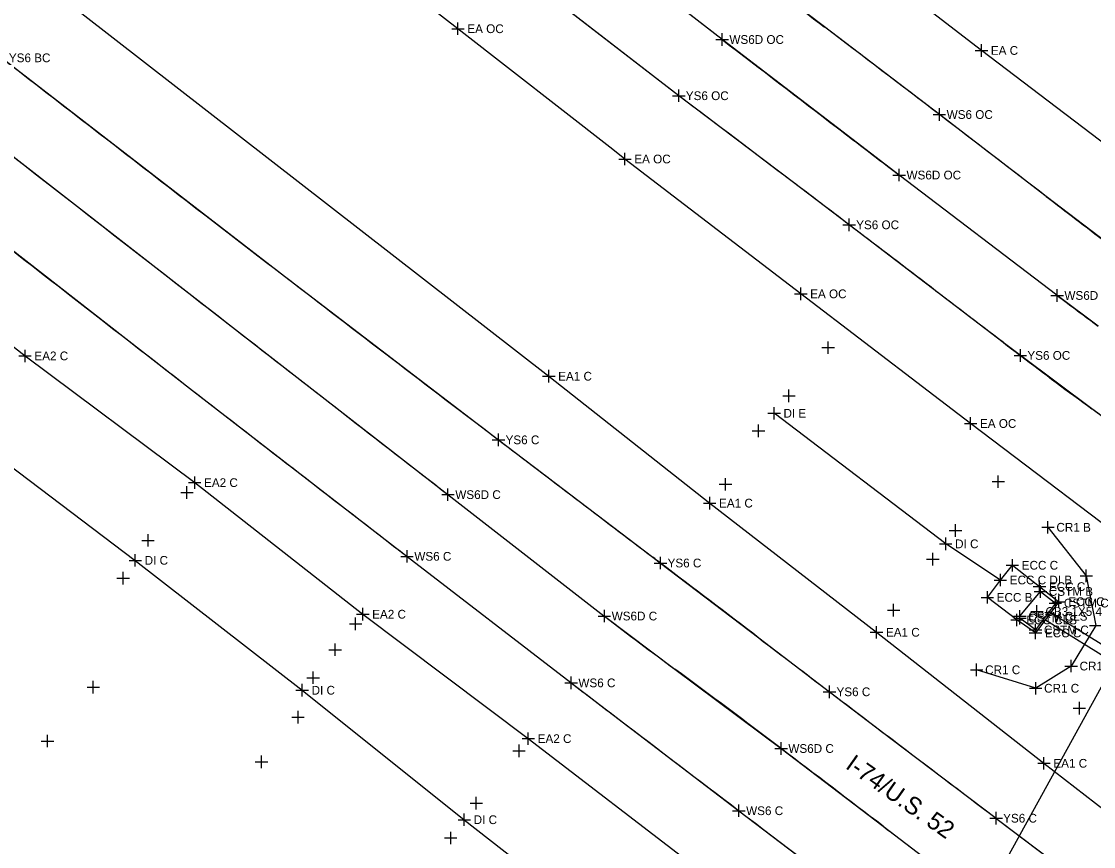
# Model space of a CAD drawing. Extents: x 1324236 to 1326110, y 459090 to 460782.
# Drawn here: x 1324868.3 to 1325040, y 460093.8 to 460225.9 of the extents above; entities that cross this region are included whole.
import ezdxf

# ---------------------------------------------------------------- set-up
doc = ezdxf.new("R2010")
doc.units = 0
for name, color, linetype in [('BD_X_Canopy', 7, 'Continuous'), ('DR_X_Ditch', 7, 'Continuous'), ('DR_X_Drive_Pipe', 7, 'Continuous'), ('DR_X_Paved_Gutter', 7, 'Continuous'), ('DT_X_Island', 7, 'Continuous'), ('DV_X_Property_Line', 7, 'Continuous'), ('E-RW-ODOT', 7, 'Continuous'), ('PM_X_Edge_Line', 7, 'Continuous'), ('PM_X_Lane_Line', 7, 'Continuous'), ('PV_X_Shoulder', 7, 'Continuous'), ('RD_X_Text', 7, 'Continuous'), ('RW_X_CL', 7, 'Continuous'), ('RW_X_Esmt_SH', 7, 'Continuous'), ('UT_X_Electric', 7, 'Continuous'), ('VG_X_Flower_Bed', 7, 'Continuous')]:
    doc.layers.add(name, color=color, linetype=linetype)

msp = doc.modelspace()

# ---------------------------------------------------------------- linework, layer by layer
at = {"layer": 'BD_X_Canopy'}
for points in [[(1325040.71, 460177.13), (1325034.15, 460182.03), (1325034.15, 460182.03), (1325034.11, 460182.06), (1325034.11, 460182.06), (1325008.87, 460201.31), (1324998.99, 460208.86), (1324998.99, 460208.86), (1324980.52, 460223.01), (1324980.52, 460223.01), (1324899.46, 460285.8), (1324816.32, 460350.02)], [(1324857.99, 460211.28), (1324902.59, 460176.58), (1324902.59, 460176.58), (1324936.62, 460150.14), (1324936.62, 460150.14), (1324961.59, 460130.76), (1324961.66, 460130.7), (1324961.66, 460130.7), (1324972.92, 460122.22), (1324972.92, 460122.22), (1324989.95, 460109.49), (1324989.95, 460109.49), (1325006.29, 460097.06), (1325006.29, 460097.06), (1325017.2, 460088.75), (1325017.2, 460088.75), (1325017.44, 460088.57), (1325017.44, 460088.57), (1325043.95, 460068.47), (1325052.57, 460061.94), (1325052.57, 460061.94), (1325070.02, 460048.76), (1325070.02, 460048.76), (1325098.23, 460028.13)]]:
    msp.add_lwpolyline(points, dxfattribs=at)
at = {"layer": 'DR_X_Ditch'}
for points in [[(1325055.08, 460152.45), (1325039.72, 460163.87), (1325039.72, 460163.87), (1325028.27, 460172.43), (1325028.27, 460172.43), (1325025.54, 460174.5), (1325025.54, 460174.5), (1325000.85, 460193.34), (1325000.85, 460193.34), (1324991.73, 460200.28), (1324991.73, 460200.28), (1324973.58, 460214.01), (1324973.58, 460214.01), (1324891.6, 460277.31), (1324809.63, 460340.84)], [(1325042.01, 460190.54), (1325032.41, 460197.89), (1325032.41, 460197.89), (1325015.3, 460211), (1325015.3, 460211), (1324996.92, 460225.02), (1324996.92, 460225.02), (1324987.58, 460232.16), (1324987.58, 460232.16), (1324985.69, 460233.62), (1324985.69, 460233.62), (1324959.83, 460253.78), (1324959.83, 460253.78), (1324950.92, 460260.7), (1324950.92, 460260.7), (1324932.94, 460274.58), (1324932.94, 460274.58), (1324906.18, 460295.38), (1324878.81, 460316.8)], [(1324865.19, 460220.08), (1324910.42, 460185.13), (1324910.42, 460185.13), (1324944.71, 460158.91), (1324944.71, 460158.91), (1324969.4, 460140.15), (1324969.4, 460140.15), (1324970.65, 460139.19), (1324970.65, 460139.19), (1324986.4, 460127.19), (1324986.4, 460127.19), (1324997.71, 460118.57), (1324997.71, 460118.57), (1325007.72, 460110.96), (1325007.72, 460110.96), (1325024.38, 460098.33), (1325024.38, 460098.33), (1325024.57, 460098.19), (1325024.57, 460098.19), (1325051.45, 460077.91)], [(1324850.27, 460202.19), (1324895.72, 460166.83), (1324895.72, 460166.83), (1324930.06, 460140.26), (1324930.06, 460140.26), (1324956.29, 460120.04), (1324956.34, 460120), (1324956.34, 460120), (1324964.02, 460114.13), (1324964.02, 460114.13), (1324983.19, 460099.53), (1324983.19, 460099.53), (1325004.32, 460083.47), (1325004.32, 460083.47), (1325009.91, 460079.25), (1325009.91, 460079.25), (1325011.37, 460078.15), (1325011.37, 460078.15), (1325036.74, 460059.18), (1325036.74, 460059.18), (1325045.83, 460052.38)]]:
    msp.add_lwpolyline(points, dxfattribs=at)
at = {"layer": 'DR_X_Drive_Pipe'}
for p, q in [((1325016.32, 460142.26), (1324988.84, 460163.17)), ((1324858.57, 460160.78), (1324886.55, 460139.62)), ((1325025.07, 460136.47), (1325016.32, 460142.26)), ((1324886.55, 460139.62), (1324913.28, 460118.82)), ((1324913.28, 460118.82), (1324939.23, 460098.09)), ((1324939.23, 460098.09), (1324965.21, 460077.74))]:
    msp.add_line(p, q, dxfattribs=at)
at = {"layer": 'DR_X_Paved_Gutter'}
for p, q in [((1325025.07, 460136.47), (1325026.99, 460138.83)), ((1325026.99, 460138.83), (1325031.34, 460135.41)), ((1325022.98, 460133.69), (1325025.07, 460136.47)), ((1325031.34, 460135.41), (1325034.43, 460133)), ((1325027.71, 460130.07), (1325022.98, 460133.69)), ((1325034.43, 460133), (1325030.7, 460127.99)), ((1325030.7, 460127.99), (1325027.71, 460130.07))]:
    msp.add_line(p, q, dxfattribs=at)
msp.add_lwpolyline([(1325022.98, 460133.69), (1325025.07, 460136.47), (1325026.99, 460138.83), (1325031.34, 460135.41), (1325034.43, 460133), (1325030.7, 460127.99), (1325027.71, 460130.07), (1325022.98, 460133.69)], dxfattribs=at)
at = {"layer": 'DT_X_Island'}
for p, q in [((1325032.68, 460144.91), (1325038.82, 460137.15)), ((1325038.82, 460137.15), (1325040.33, 460129.16)), ((1325040.33, 460129.16), (1325036.39, 460122.69)), ((1325036.39, 460122.69), (1325030.72, 460119.14)), ((1325030.72, 460119.14), (1325021.27, 460122.09))]:
    msp.add_line(p, q, dxfattribs=at)
msp.add_lwpolyline([(1325032.68, 460144.91), (1325038.82, 460137.15), (1325040.33, 460129.16), (1325036.39, 460122.69), (1325030.72, 460119.14), (1325021.27, 460122.09)], dxfattribs=at)
at = {"layer": 'DV_X_Property_Line'}
for p, q in [((1324938.22, 460223.74), (1324938.22, 460225.74)), ((1324937.22, 460224.74), (1324939.22, 460224.74)), ((1325022.04, 460220.26), (1325022.04, 460222.26)), ((1325021.04, 460221.26), (1325023.04, 460221.26)), ((1324964.95, 460202.88), (1324964.95, 460204.88)), ((1324963.95, 460203.88), (1324965.95, 460203.88)), ((1324993.11, 460181.29), (1324993.11, 460183.29)), ((1324992.11, 460182.29), (1324994.11, 460182.29)), ((1324867.9, 460172.35), (1324869.9, 460172.35)), ((1324868.9, 460171.35), (1324868.9, 460173.35)), ((1324951.76, 460169.1), (1324953.76, 460169.1)), ((1324952.76, 460168.1), (1324952.76, 460170.1)), ((1325020.3, 460160.53), (1325020.3, 460162.53)), ((1325019.3, 460161.53), (1325021.3, 460161.53)), ((1324895.06, 460152.06), (1324897.06, 460152.06)), ((1324896.06, 460151.06), (1324896.06, 460153.06)), ((1324977.52, 460148.78), (1324979.52, 460148.78)), ((1324978.52, 460147.78), (1324978.52, 460149.78)), ((1325026.99, 460137.83), (1325026.99, 460139.83)), ((1325025.99, 460138.83), (1325027.99, 460138.83)), ((1325024.07, 460136.47), (1325026.07, 460136.47)), ((1325025.07, 460135.47), (1325025.07, 460137.47)), ((1325031.34, 460134.41), (1325031.34, 460136.41)), ((1325022.98, 460132.69), (1325022.98, 460134.69)), ((1325030.34, 460135.41), (1325032.34, 460135.41)), ((1325030.48, 460134.64), (1325032.48, 460134.64)), ((1325031.48, 460133.64), (1325031.48, 460135.64)), ((1325021.98, 460133.69), (1325023.98, 460133.69)), ((1325032.88, 460132.78), (1325034.88, 460132.78)), ((1325033.43, 460133), (1325035.43, 460133)), ((1325033.88, 460131.78), (1325033.88, 460133.78)), ((1325034.43, 460132), (1325034.43, 460134)), ((1324921.98, 460130.99), (1324923.98, 460130.99)), ((1324922.98, 460129.99), (1324922.98, 460131.99)), ((1325027.71, 460129.07), (1325027.71, 460131.07)), ((1325028.18, 460129.66), (1325028.18, 460131.66)), ((1325028.2, 460129.37), (1325028.2, 460131.37)), ((1325026.72, 460130.07), (1325028.72, 460130.07)), ((1325027.18, 460130.66), (1325029.18, 460130.66)), ((1325027.2, 460130.37), (1325029.2, 460130.37)), ((1325030.68, 460127.47), (1325030.68, 460129.47)), ((1325004.24, 460128.1), (1325006.24, 460128.1)), ((1325005.24, 460127.1), (1325005.24, 460129.1)), ((1325029.68, 460128.47), (1325031.68, 460128.47)), ((1325029.7, 460127.99), (1325031.7, 460127.99)), ((1325030.7, 460126.99), (1325030.7, 460128.99)), ((1324948.48, 460111.07), (1324950.48, 460111.07)), ((1324949.48, 460110.07), (1324949.48, 460112.07)), ((1325031.05, 460107.12), (1325033.05, 460107.12)), ((1325032.05, 460106.12), (1325032.05, 460108.12))]:
    msp.add_line(p, q, dxfattribs=at)
at = {"layer": 'E-RW-ODOT'}
msp.add_line((1325006.97, 460057.15), (1325084.27, 460197.5), dxfattribs=at)
at = {"layer": 'PM_X_Edge_Line'}
for p, q in [((1324973.58, 460214.01), (1324891.6, 460277.31)), ((1324930.06, 460140.26), (1324956.29, 460120.04)), ((1325024.57, 460098.19), (1325051.45, 460077.91))]:
    msp.add_line(p, q, dxfattribs=at)
for centre, radius, start, end in [((1326660.31, 462410.32), 2746.35, 232.4775, 232.72268), ((1318560.02, 451768.44), 10627.67, 52.598046, 52.722679), ((1332942.31, 470626.47), 13173.19, 232.182468, 232.431095), ((1316668.36, 449217.13), 13780.71, 52.844036, 52.938647), ((1318781.05, 452057.51), 10263.78, 52.477718, 52.598046), ((1339553.55, 479051.8), 23905.95, 232.044663, 232.182676), ((1322878.54, 457411.82), 3498.73, 52.65627, 52.84404), ((1326997.41, 462756.67), 3226.24, 232.47772, 232.69234), ((1275790.06, 395697.12), 81126.23, 52.6343319, 52.656269), ((1329490.84, 466139.61), 7512.39, 232.431095, 232.760328), ((1325623.07, 460957), 984.56, 232.63433, 232.83346), ((1325618.6, 460951.1), 977.16, 232.83346, 233.67185), ((1333232.1, 470907.32), 13596.08, 232.182676, 232.365681), ((1324002.76, 458753.67), 1750.42, 53.04545, 53.67185), ((1714031.67, 972025.71), 642959.01, 232.76032819, 232.76309122), ((1323964.22, 458817.64), 1661.15, 52.70873, 52.76309), ((1310525.44, 441171.14), 23842.21, 52.661147, 52.708732), ((1332442.77, 469901.31), 12293.53, 232.661145, 232.727414), ((1324966.29, 460133), 16.37, 232.366, 232.5628), ((1327722.22, 463732.77), 4549.97, 232.56282, 232.68455), ((1330272.15, 467049.14), 8709.33, 232.727414, 232.810123), ((1342109.71, 482608.48), 28283.74, 232.684548, 232.733373), ((1339572.97, 479307.02), 24096.37, 232.810123, 232.859847), ((1339695.46, 479435.49), 24296.71, 232.733373, 232.795958), ((1325099.28, 460197.21), 124.04, 232.8598, 232.9661)]:
    msp.add_arc(centre, radius, start, end, dxfattribs=at)
at = {"layer": 'PM_X_Lane_Line'}
for p, q in [((1324980.52, 460223.01), (1324899.46, 460285.8)), ((1325034.11, 460182.06), (1325008.87, 460201.31)), ((1324936.62, 460150.14), (1324961.59, 460130.76))]:
    msp.add_line(p, q, dxfattribs=at)
for centre, radius, start, end in [((1340922.08, 481013.23), 26198.6, 232.519653, 232.570551), ((1372700.01, 521641.35), 77862.13, 232.0883766, 232.1299606), ((1329541.65, 466144.08), 7474.13, 232.570551, 232.665843), ((1325037.74, 460186.82), 5.99, 232.6668, 233.2002), ((1327187.22, 463060.11), 3594.31, 233.20016, 233.33064), ((1352699.42, 495921.73), 45281.12, 232.12996, 232.18449), ((1324993.24, 460171.54), 51.63, 232.1847, 232.2855), ((1325309.74, 460580.82), 569, 232.2855, 233.7054), ((1324207.34, 459079.79), 1293.35, 52.7636, 53.70542), ((1318058.39, 450989.53), 11455.14, 52.660934, 52.763603), ((1328107.74, 464162.55), 5113.44, 232.66093, 232.8146)]:
    msp.add_arc(centre, radius, start, end, dxfattribs=at)
at = {"layer": 'PV_X_Shoulder'}
for points in [[(1324669.98, 460389.31), (1324715.86, 460353.85), (1324792.73, 460293.17), (1324872.96, 460231.13), (1324952.76, 460169.1), (1324978.52, 460148.78), (1325005.24, 460128.1), (1325032.05, 460107.12), (1325058.52, 460086.64), (1325084, 460067.05), (1325111.27, 460046.59)], [(1325158.98, 460120.56), (1325156.36, 460117.88), (1325129.2, 460138.06), (1325101.69, 460158.66), (1325088.74, 460168.39), (1325089.9, 460170.12), (1325075.66, 460180.54), (1325048.93, 460200.83), (1325022.04, 460221.26), (1324994.58, 460242.45), (1324967.7, 460263.25), (1324940.22, 460284.33), (1324913.59, 460305.26), (1324886.1, 460326.42), (1324858.75, 460347.83)], [(1324649.53, 460330.5), (1324657.61, 460337.23), (1324685.43, 460316.01), (1324711.06, 460296.04), (1324736.02, 460276.35), (1324762.82, 460255.12), (1324789.54, 460234.24), (1324816.21, 460213.47), (1324842.97, 460192.59), (1324868.9, 460172.35), (1324896.06, 460152.06), (1324922.98, 460130.99), (1324949.48, 460111.07), (1324976.29, 460090.49), (1325004.33, 460071.45), (1325031.27, 460052.08), (1325058.13, 460031.85), (1325085.59, 460011.5)], [(1325046.51, 460141.66), (1325023.81, 460158.87), (1325023.81, 460158.87), (1325020.3, 460161.53), (1325020.3, 460161.53), (1325013.51, 460166.7), (1325013.51, 460166.7), (1324993.11, 460182.29), (1324993.11, 460182.29), (1324974.5, 460196.54), (1324974.5, 460196.54), (1324964.95, 460203.88), (1324964.95, 460203.88), (1324963.01, 460205.38), (1324963.01, 460205.38), (1324938.22, 460224.74), (1324938.22, 460224.74), (1324928.71, 460232.14), (1324928.71, 460232.14), (1324910.19, 460246.43), (1324910.19, 460246.43), (1324884.45, 460266.49), (1324856.61, 460288.28)]]:
    msp.add_lwpolyline(points, dxfattribs=at)
at = {"layer": 'RW_X_CL'}
for p, q in [((1324980.52, 460222.01), (1324980.52, 460224.01)), ((1324979.52, 460223.01), (1324981.52, 460223.01)), ((1324972.58, 460214.01), (1324974.58, 460214.01)), ((1324973.58, 460213.01), (1324973.58, 460215.01)), ((1325015.3, 460210), (1325015.3, 460212)), ((1325014.3, 460211), (1325016.3, 460211)), ((1325008.87, 460200.31), (1325008.87, 460202.31)), ((1325007.87, 460201.31), (1325009.87, 460201.31)), ((1324999.85, 460193.34), (1325001.85, 460193.34)), ((1325000.85, 460192.34), (1325000.85, 460194.34)), ((1325034.15, 460181.03), (1325034.15, 460183.03)), ((1325033.15, 460182.03), (1325035.15, 460182.03)), ((1324997.49, 460172.68), (1324997.49, 460174.68)), ((1324996.49, 460173.68), (1324998.49, 460173.68)), ((1325027.27, 460172.43), (1325029.27, 460172.43)), ((1325028.27, 460171.43), (1325028.27, 460173.43)), ((1324990.22, 460165.95), (1324992.22, 460165.95)), ((1324991.22, 460164.95), (1324991.22, 460166.95)), ((1324985.35, 460160.36), (1324987.35, 460160.36)), ((1324986.35, 460159.36), (1324986.35, 460161.36)), ((1324943.71, 460158.91), (1324945.71, 460158.91)), ((1324944.71, 460157.91), (1324944.71, 460159.91)), ((1324980.06, 460151.79), (1324982.06, 460151.79)), ((1324981.06, 460150.79), (1324981.06, 460152.79)), ((1325023.73, 460152.23), (1325025.73, 460152.23)), ((1325024.73, 460151.23), (1325024.73, 460153.23)), ((1324893.82, 460150.47), (1324895.82, 460150.47)), ((1324894.82, 460149.47), (1324894.82, 460151.47)), ((1324935.62, 460150.14), (1324937.62, 460150.14)), ((1324936.62, 460149.14), (1324936.62, 460151.14)), ((1325017.89, 460143.4), (1325017.89, 460145.4)), ((1325031.68, 460144.91), (1325033.68, 460144.91)), ((1325032.68, 460143.91), (1325032.68, 460145.91)), ((1324888.59, 460141.82), (1324888.59, 460143.82)), ((1325016.89, 460144.4), (1325018.89, 460144.4)), ((1324887.59, 460142.82), (1324889.59, 460142.82)), ((1324929.06, 460140.26), (1324931.06, 460140.26)), ((1324930.06, 460139.26), (1324930.06, 460141.26)), ((1324970.65, 460138.19), (1324970.65, 460140.19)), ((1325013.24, 460139.8), (1325015.24, 460139.8)), ((1325014.24, 460138.8), (1325014.24, 460140.8)), ((1324969.65, 460139.19), (1324971.65, 460139.19)), ((1325038.82, 460136.15), (1325038.82, 460138.15)), ((1324883.6, 460136.77), (1324885.6, 460136.77)), ((1324884.6, 460135.77), (1324884.6, 460137.77)), ((1325037.82, 460137.15), (1325039.82, 460137.15)), ((1324961.66, 460129.7), (1324961.66, 460131.7)), ((1325006.98, 460131.65), (1325008.98, 460131.65)), ((1325007.98, 460130.65), (1325007.98, 460132.65)), ((1325029.93, 460131.42), (1325031.93, 460131.42)), ((1325030.93, 460130.42), (1325030.93, 460132.42)), ((1324920.83, 460129.46), (1324922.83, 460129.46)), ((1324921.83, 460128.46), (1324921.83, 460130.46)), ((1324960.66, 460130.7), (1324962.66, 460130.7)), ((1325039.33, 460129.16), (1325041.33, 460129.16)), ((1324918.56, 460124.31), (1324918.56, 460126.31)), ((1324917.56, 460125.31), (1324919.56, 460125.31)), ((1325021.27, 460121.09), (1325021.27, 460123.09)), ((1325035.39, 460122.69), (1325037.39, 460122.69)), ((1325036.39, 460121.69), (1325036.39, 460123.69)), ((1324914.02, 460120.83), (1324916.02, 460120.83)), ((1324915.02, 460119.83), (1324915.02, 460121.83)), ((1324956.34, 460119), (1324956.34, 460121)), ((1325020.27, 460122.09), (1325022.27, 460122.09)), ((1324878.83, 460119.32), (1324880.83, 460119.32)), ((1324879.83, 460118.32), (1324879.83, 460120.32)), ((1324955.34, 460120), (1324957.34, 460120)), ((1324997.71, 460117.57), (1324997.71, 460119.57)), ((1325029.72, 460119.14), (1325031.72, 460119.14)), ((1325030.72, 460118.14), (1325030.72, 460120.14)), ((1324996.71, 460118.57), (1324998.71, 460118.57)), ((1325036.72, 460115.95), (1325038.72, 460115.95)), ((1325037.72, 460114.95), (1325037.72, 460116.95)), ((1324911.61, 460114.5), (1324913.61, 460114.5)), ((1324912.61, 460113.5), (1324912.61, 460115.5)), ((1324871.5, 460110.69), (1324873.5, 460110.69)), ((1324872.5, 460109.69), (1324872.5, 460111.69)), ((1324989.95, 460108.49), (1324989.95, 460110.49)), ((1324947, 460109.12), (1324949, 460109.12)), ((1324948, 460108.12), (1324948, 460110.12)), ((1324988.95, 460109.49), (1324990.96, 460109.49)), ((1324905.77, 460107.37), (1324907.77, 460107.37)), ((1324906.77, 460106.37), (1324906.77, 460108.37)), ((1324940.15, 460100.74), (1324942.15, 460100.74)), ((1324941.15, 460099.74), (1324941.15, 460101.74)), ((1324983.19, 460098.53), (1324983.19, 460100.53)), ((1324982.19, 460099.53), (1324984.19, 460099.53)), ((1325024.38, 460097.33), (1325024.38, 460099.33)), ((1325023.39, 460098.33), (1325025.39, 460098.33)), ((1324936.06, 460095.17), (1324938.06, 460095.17)), ((1324937.06, 460094.17), (1324937.06, 460096.17))]:
    msp.add_line(p, q, dxfattribs=at)
at = {"layer": 'RW_X_Esmt_SH'}
for p, q in [((1324988.84, 460162.17), (1324988.84, 460164.17)), ((1324987.84, 460163.17), (1324989.84, 460163.17)), ((1325016.32, 460141.26), (1325016.32, 460143.26)), ((1325015.32, 460142.26), (1325017.32, 460142.26)), ((1324885.55, 460139.62), (1324887.55, 460139.62)), ((1324886.55, 460138.62), (1324886.55, 460140.62)), ((1324913.28, 460117.82), (1324913.28, 460119.82)), ((1324912.28, 460118.82), (1324914.28, 460118.82)), ((1324939.23, 460097.09), (1324939.23, 460099.09)), ((1324938.23, 460098.09), (1324940.23, 460098.09))]:
    msp.add_line(p, q, dxfattribs=at)
at = {"layer": 'UT_X_Electric'}
for p, q in [((1325028.18, 460130.66), (1325031.48, 460134.64)), ((1325031.48, 460134.64), (1325033.88, 460132.78)), ((1325033.88, 460132.78), (1325030.68, 460128.47)), ((1325028.2, 460130.37), (1325028.18, 460130.66)), ((1325030.68, 460128.47), (1325028.2, 460130.37))]:
    msp.add_line(p, q, dxfattribs=at)
at = {"layer": 'VG_X_Flower_Bed'}
for p, q in [((1325179.27, 460040.1), (1325032.78, 460131.42)), ((1325178.67, 460038.8), (1325032.16, 460130.12))]:
    msp.add_line(p, q, dxfattribs=at)

# ---------------------------------------------------------------- texts
at = {"layer": 'DV_X_Property_Line'}
for s, p in [('EA OC', (1324939.72, 460224.04)), ('EA C', (1325023.54, 460220.56)), ('EA OC', (1324966.45, 460203.18)), ('EA OC', (1324994.61, 460181.59)), ('EA2 C', (1324870.4, 460171.65)), ('EA1 C', (1324954.26, 460168.4)), ('EA OC', (1325021.8, 460160.83)), ('EA2 C', (1324897.56, 460151.36)), ('EA1 C', (1324980.02, 460148.08)), ('ECC C', (1325028.49, 460138.13)), ('ECC C DI B', (1325026.57, 460135.77)), ('ECC C', (1325032.84, 460134.71)), ('CSTM B', (1325032.83, 460133.94)), ('ECC B', (1325024.48, 460132.99)), ('CSTM C', (1325035.24, 460132.08)), ('ECC C', (1325035.93, 460132.3)), ('EA2 C', (1324924.48, 460130.29)), ('CSTM CLS', (1325029.54, 460129.96)), ('CSTM C', (1325029.55, 460129.67)), ('ECC CLS', (1325029.22, 460129.37)), ('EA1 C', (1325006.74, 460127.4)), ('CSTM C', (1325032.04, 460127.77)), ('ECC C', (1325032.2, 460127.29)), ('EA2 C', (1324950.98, 460110.37)), ('EA1 C', (1325033.55, 460106.42))]:
    msp.add_text(s, height=1.4, dxfattribs=at).set_placement(p)
at = {"layer": 'RD_X_Text'}
msp.add_text('I-74/U.S. 52 ', height=2.8, rotation=324.7532, dxfattribs=at).set_placement((1325000.11, 460106.42))
at = {"layer": 'RW_X_CL'}
for s, p in [('WS6D OC', (1324981.68, 460222.31)), ('YS6 BC', (1324866.31, 460219.38)), ('YS6 OC', (1324974.7, 460213.31)), ('WS6 OC', (1325016.47, 460210.3)), ('WS6D OC', (1325010.04, 460200.61)), ('YS6 OC', (1325001.98, 460192.64)), ('WS6D OC', (1325035.32, 460181.33)), ('YS6 OC', (1325029.39, 460171.73)), ('YS6 C', (1324945.84, 460158.21)), ('WS6D C', (1324937.79, 460149.44)), ('CR1 B', (1325034.04, 460144.21)), ('WS6 C', (1324931.23, 460139.56)), ('YS6 C', (1324971.78, 460138.49)), ('WS6D C', (1324962.83, 460130)), ('CB3.1X5.4', (1325032.29, 460130.72)), ('CR1 C', (1325022.63, 460121.39)), ('CR1 C', (1325037.75, 460121.99)), ('WS6 C', (1324957.5, 460119.3)), ('YS6 C', (1324998.83, 460117.87)), ('CR1 C', (1325032.07, 460118.44)), ('WS6D C', (1324991.12, 460108.79)), ('WS6 C', (1324984.36, 460098.83)), ('YS6 C', (1325025.51, 460097.63))]:
    msp.add_text(s, height=1.4, dxfattribs=at).set_placement(p)
at = {"layer": 'RW_X_Esmt_SH'}
for s, p in [('DI E', (1324990.34, 460162.47)), ('DI C', (1325017.82, 460141.56)), ('DI C', (1324888.05, 460138.92)), ('DI C', (1324914.78, 460118.12)), ('DI C', (1324940.73, 460097.39))]:
    msp.add_text(s, height=1.4, dxfattribs=at).set_placement(p)

doc.saveas('drawing.dxf')
